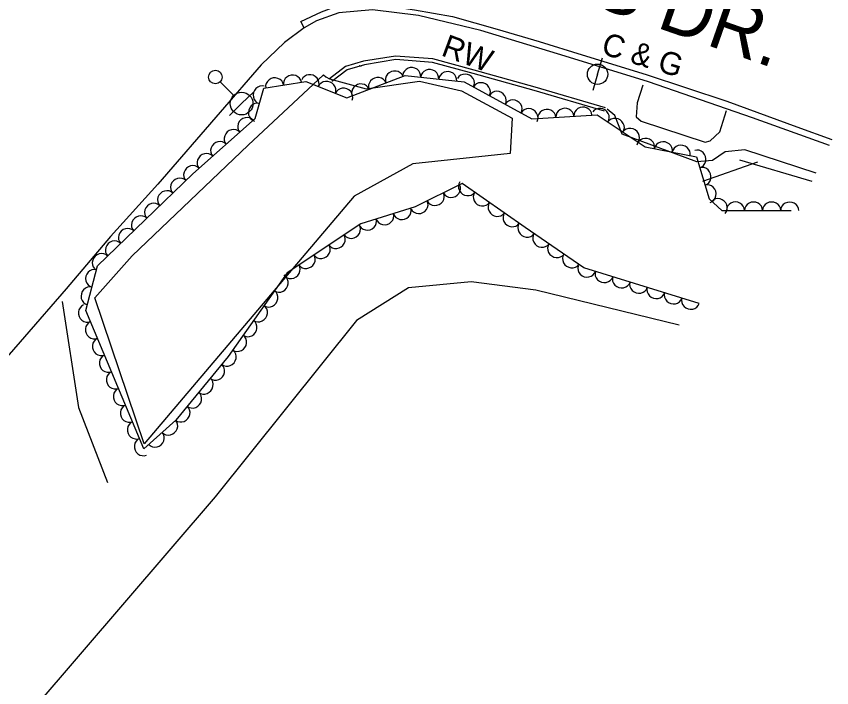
# Model space of a CAD drawing. Extents: x 1722896 to 1754269, y 648279 to 666297.
# Drawn here: x 1726702.6 to 1726882.8, y 658280.2 to 658428.6 of the extents above; entities that cross this region are included whole.
import ezdxf

# ---------------------------------------------------------------- set-up
doc = ezdxf.new("R2010")
doc.units = 0
for name, color, linetype in [('DESIGN - CENTERLINE - Proposed Text', 7, 'Continuous'), ('DESIGN - SCRATCH - User 1', 7, 'Continuous'), ('DESIGN - SHEET - Linework', 7, 'Continuous'), ('SURVEY - CENTERLINE - Preliminary', 7, 'Continuous'), ('SURVEY - CENTERLINE - Preliminary Text', 7, 'Continuous'), ('SURVEY - DTM - Breaklines', 7, 'Continuous'), ('SURVEY - VEGETATION - Features with Text', 7, 'Continuous')]:
    doc.layers.add(name, color=color, linetype=linetype)

msp = doc.modelspace()

# ---------------------------------------------------------------- linework, layer by layer
at = {"layer": 'DESIGN - CENTERLINE - Proposed Text'}
msp.add_lwpolyline([(1726849.07, 658360.31), (1726817.36, 658368.03), (1726803.13, 658369.84), (1726789.23, 658368.58), (1726777.76, 658361.36), (1726746.53, 658322.33), (1726706.51, 658275.64), (1726740.56, 658267.24), (1726736.6, 658244.4), (1726734.86, 658235.97)], dxfattribs=at)
at = {"layer": 'DESIGN - SCRATCH - User 1'}
for points in [[(1726832.78, 658408.32), (1726817.26, 658412.9), (1726803.76, 658416.67), (1726794.66, 658419.13), (1726786.41, 658419.75), (1726779.34, 658418.61), (1726775.32, 658417.45), (1726771.82, 658414.75)], [(1726832.57, 658407.59), (1726817.05, 658412.17), (1726803.56, 658415.93), (1726794.53, 658418.37), (1726786.44, 658418.99), (1726779.51, 658417.86), (1726775.67, 658416.75), (1726772.29, 658414.14)], [(1726778.83, 658417.53), (1726778.4, 658417.62), (1726778.36, 658417.61), (1726778.83, 658417.53)]]:
    msp.add_lwpolyline(points, dxfattribs=at)
at = {"layer": 'SURVEY - CENTERLINE - Preliminary'}
msp.add_lwpolyline([(1726771.82, 658414.75), (1726779.94, 658412.56), (1726791.7, 658414.19), (1726800.99, 658412.1), (1726812.14, 658406.07), (1726811.75, 658398.23), (1726790.2, 658395.92), (1726777.24, 658388.81), (1726730.89, 658334.04), (1726719.94, 658366.31), (1726728.21, 658375.65), (1726753.81, 658400.09), (1726770.49, 658415.62), (1726771, 658415.16), (1726771.82, 658414.75)], dxfattribs=at)
at = {"layer": 'SURVEY - CENTERLINE - Preliminary Text'}
for points in [[(1726882.24, 658399.97), (1726865.25, 658406.11), (1726842.27, 658414.06), (1726823.86, 658419.71), (1726805.23, 658425.4), (1726791.45, 658428.71), (1726781.27, 658429.99), (1726773.86, 658429.31), (1726768.92, 658427.52), (1726766.17, 658425.97), (1726765.46, 658427.44), (1726770.04, 658429.56), (1726773.38, 658430.77), (1726778.15, 658431.31), (1726781.88, 658431.34), (1726790.57, 658429.99), (1726799, 658428.51), (1726808.86, 658425.7), (1726818.11, 658423.01), (1726827.64, 658420.05), (1726841.74, 658415.7), (1726859.59, 658409.82), (1726875.07, 658404.13), (1726882.76, 658401.33)], [(1726766.17, 658425.97), (1726761.89, 658422.73), (1726756.68, 658417.83), (1726747.65, 658407.39), (1726733.91, 658391.45), (1726723.42, 658379.9), (1726713.62, 658368.34)], [(1726841.04, 658413.33), (1726839.75, 658409.4), (1726839.59, 658406.33), (1726840.66, 658405.4), (1726854.81, 658400.76), (1726855.92, 658401.03), (1726858.07, 658403), (1726859.55, 658407.73)], [(1726879.3, 658393.91), (1726863.57, 658399.04), (1726859.23, 658398.59), (1726856.4, 658396.65), (1726852.95, 658396.41), (1726836.43, 658402.52), (1726834.87, 658406.64), (1726833.15, 658408.02)], [(1726713.62, 658368.34), (1726695.14, 658347.11)], [(1726712.77, 658365.51), (1726716.32, 658342.1), (1726722.76, 658325.56)]]:
    msp.add_lwpolyline(points, dxfattribs=at)
at = {"layer": 'SURVEY - DTM - Breaklines'}
for p, q in [((1726831.04, 658415.74), (1726832.1, 658419.34)), ((1726831.04, 658415.74), (1726829.98, 658412.14)), ((1726747.64, 658414.06), (1726750.63, 658411.04)), ((1726752.39, 658409.26), (1726755.06, 658411.89)), ((1726752.39, 658409.26), (1726749.72, 658406.62))]:
    msp.add_line(p, q, dxfattribs=at)
for centre, radius in [((1726746.59, 658415.13), 1.5), ((1726831.04, 658415.74), 2.25), ((1726752.39, 658409.26), 2.5)]:
    msp.add_circle(centre, radius, dxfattribs=at)
at = {"layer": 'SURVEY - VEGETATION - Features with Text'}
for points in [[(1726853.48, 658365.09), (1726827.97, 658372.99), (1726815.07, 658381.89), (1726801.14, 658391.6), (1726790.72, 658386.41), (1726778.69, 658382.72), (1726762.42, 658371.89), (1726749.41, 658353.37), (1726737.82, 658339.31), (1726730.79, 658332.93), (1726717.96, 658363.53), (1726720.52, 658373.4), (1726741.63, 658393.73), (1726755.39, 658405.96), (1726757.28, 658412.7), (1726766.6, 658414.14), (1726775.6, 658410.53), (1726788.54, 658415.5), (1726801.54, 658414.05), (1726816.53, 658405.9), (1726830.93, 658406.78), (1726841.58, 658399.71), (1726852.92, 658397.53), (1726855.67, 658388.19), (1726858.5, 658385.64), (1726873.8, 658385.62)], [(1726866.36, 658396.34), (1726854.22, 658392.05)], [(1726878.42, 658392.02), (1726862.43, 658396.75)]]:
    msp.add_lwpolyline(points, dxfattribs=at)
for centre, major_axis in [((1726786.15, 658414.58), (1.87, 0.72)), ((1726789.97, 658415.34), (1.99, -0.22)), ((1726793.94, 658414.9), (1.99, -0.22)), ((1726759.68, 658413.07), (1.98, 0.31)), ((1726763.63, 658413.68), (1.98, 0.31)), ((1726767.52, 658413.77), (1.86, -0.74)), ((1726782.41, 658413.15), (1.87, 0.72)), ((1726797.92, 658414.45), (1.99, -0.22)), ((1726801.85, 658413.88), (1.76, -0.96)), ((1726756.85, 658411.18), (0.54, 1.93)), ((1726771.24, 658412.28), (1.86, -0.74)), ((1726778.68, 658411.71), (1.87, 0.72)), ((1726805.37, 658411.97), (1.76, -0.96)), ((1726774.95, 658410.79), (1.86, -0.74)), ((1726808.88, 658410.06), (1.76, -0.96)), ((1726755.78, 658407.33), (0.54, 1.93)), ((1726812.39, 658408.15), (1.76, -0.96)), ((1726815.91, 658406.23), (1.76, -0.96)), ((1726819.82, 658406.1), (2, 0.12)), ((1726823.81, 658406.35), (2, 0.12)), ((1726827.8, 658406.59), (2, 0.12)), ((1726831.65, 658406.3), (1.67, -1.11)), ((1726753.47, 658404.25), (1.5, 1.33)), ((1726834.98, 658404.09), (1.67, -1.11)), ((1726838.31, 658401.88), (1.67, -1.11)), ((1726750.48, 658401.59), (1.5, 1.33)), ((1726747.49, 658398.94), (1.5, 1.33)), ((1726841.66, 658399.7), (1.96, -0.38)), ((1726845.59, 658398.94), (1.96, -0.38)), ((1726849.51, 658398.18), (1.96, -0.38)), ((1726853.07, 658397.01), (0.57, -1.92)), ((1726744.5, 658396.28), (1.5, 1.33)), ((1726741.51, 658393.62), (1.44, 1.39)), ((1726854.2, 658393.18), (0.57, -1.92)), ((1726738.63, 658390.84), (1.44, 1.39)), ((1726802.25, 658390.82), (-1.64, 1.14)), ((1726855.33, 658389.34), (0.57, -1.92)), ((1726735.75, 658388.07), (1.44, 1.39)), ((1726798.77, 658390.42), (-1.79, -0.89)), ((1726805.53, 658388.54), (-1.64, 1.14)), ((1726795.19, 658388.64), (-1.79, -0.89)), ((1726857.75, 658386.32), (1.49, -1.34)), ((1726732.87, 658385.29), (1.44, 1.39)), ((1726787.85, 658385.53), (-1.91, -0.59)), ((1726791.61, 658386.85), (-1.79, -0.89)), ((1726808.81, 658386.25), (-1.64, 1.14)), ((1726861.49, 658385.64), (2, 0)), ((1726865.49, 658385.63), (2, 0)), ((1726869.49, 658385.63), (2, 0)), ((1726873.49, 658385.62), (2, 0)), ((1726729.99, 658382.52), (1.44, 1.39)), ((1726784.02, 658384.36), (-1.91, -0.59)), ((1726812.1, 658383.96), (-1.64, 1.14)), ((1726776.67, 658381.38), (-1.66, -1.11)), ((1726780.2, 658383.18), (-1.91, -0.59)), ((1726815.38, 658381.68), (-1.65, 1.14)), ((1726727.11, 658379.74), (1.44, 1.39)), ((1726724.23, 658376.97), (1.44, 1.39)), ((1726773.34, 658379.16), (-1.66, -1.11)), ((1726818.67, 658379.41), (-1.65, 1.14)), ((1726770.01, 658376.95), (-1.66, -1.11)), ((1726821.97, 658377.14), (-1.65, 1.14)), ((1726721.34, 658374.19), (1.44, 1.39)), ((1726766.69, 658374.73), (-1.66, -1.11)), ((1726825.26, 658374.87), (-1.65, 1.14)), ((1726763.36, 658372.51), (-1.66, -1.11)), ((1726828.64, 658372.79), (-1.91, 0.59)), ((1726719.8, 658370.63), (0.5, 1.94)), ((1726832.46, 658371.6), (-1.91, 0.59)), ((1726760.77, 658369.53), (-1.15, -1.64)), ((1726836.29, 658370.42), (-1.91, 0.59)), ((1726840.11, 658369.24), (-1.91, 0.59)), ((1726718.8, 658366.76), (0.5, 1.94)), ((1726843.93, 658368.05), (-1.91, 0.59)), ((1726758.47, 658366.26), (-1.15, -1.64)), ((1726847.75, 658366.87), (-1.91, 0.59)), ((1726851.57, 658365.69), (-1.91, 0.59)), ((1726718.22, 658362.92), (-0.77, 1.84)), ((1726756.17, 658362.99), (-1.15, -1.64)), ((1726719.76, 658359.23), (-0.77, 1.84)), ((1726753.87, 658359.71), (-1.15, -1.64)), ((1726721.31, 658355.54), (-0.77, 1.84)), ((1726751.57, 658356.44), (-1.15, -1.64)), ((1726722.85, 658351.85), (-0.77, 1.84)), ((1726749.26, 658353.18), (-1.27, -1.54)), ((1726724.4, 658348.17), (-0.77, 1.84)), ((1726746.71, 658350.09), (-1.27, -1.54)), ((1726744.17, 658347.01), (-1.27, -1.54)), ((1726725.95, 658344.48), (-0.77, 1.84)), ((1726741.62, 658343.92), (-1.27, -1.54)), ((1726727.49, 658340.79), (-0.77, 1.84)), ((1726739.08, 658340.84), (-1.27, -1.54)), ((1726736.32, 658337.95), (-1.48, -1.34)), ((1726729.04, 658337.1), (-0.77, 1.84)), ((1726733.36, 658335.26), (-1.48, -1.34)), ((1726730.59, 658333.41), (-0.77, 1.84))]:
    msp.add_ellipse(centre, major_axis=major_axis, ratio=0.940188, start_param=0, end_param=3.141593, dxfattribs=at)

# ---------------------------------------------------------------- texts
at = {"layer": 'DESIGN - SCRATCH - User 1'}
for s, rotation, p in [('RW', 339.6816, (1726796.24, 658419.98)), ('C & G', 342.9033, (1726831.59, 658420.34))]:
    msp.add_text(s, height=5, rotation=rotation, dxfattribs=at).set_placement(p)
at = {"layer": 'DESIGN - SHEET - Linework'}
msp.add_text('ORLEANS DR.', height=12, rotation=340.7578, dxfattribs=at).set_placement((1726767.15, 658452.92))

doc.saveas('drawing.dxf')
